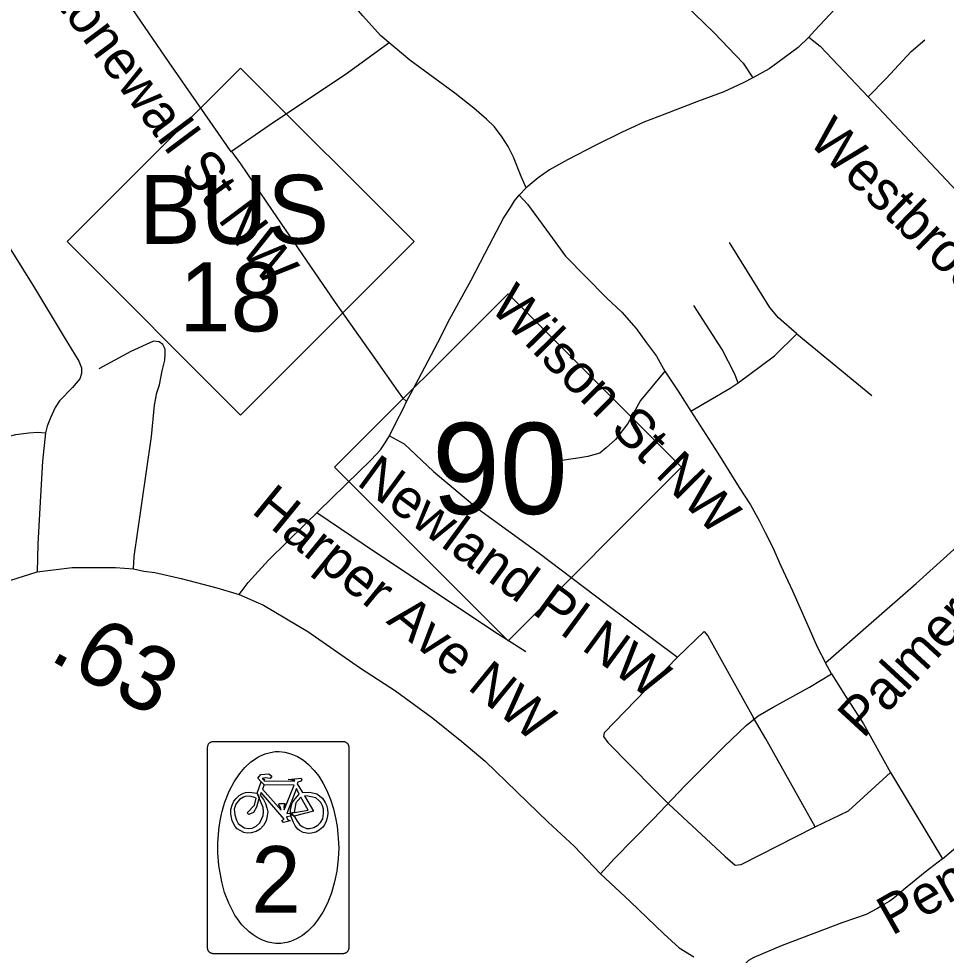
# Model space of a CAD drawing. Extents: x 1159738 to 1321356, y 736314 to 882035.
# Drawn here: x 1249831 to 1251612, y 797430 to 799228 of the extents above; entities that cross this region are included whole.
import ezdxf

# ---------------------------------------------------------------- set-up
doc = ezdxf.new("R2010")
doc.units = 0
for name, color, linetype in [('Exist Road Non-System Type 51', 7, 'Continuous'), ('Exist Road Non-System Type 51 Label', 7, 'Continuous'), ('Exist Road Primary NC Attributed', 7, 'Continuous'), ('Exist Road Primary NC Label', 7, 'Continuous'), ('Exist Road Primary NC Mileage Hundredths English Label', 7, 'Continuous'), ('Exist Road Primary NC Shield Bike CELL', 7, 'Continuous'), ('Exist Road Primary NC Shield Bike NC Label', 7, 'Continuous'), ('Exist Road Primary NC Shield CELL', 7, 'Continuous'), ('Exist Road Primary NC Shield Number Label', 7, 'Continuous')]:
    doc.layers.add(name, color=color, linetype=linetype)

msp = doc.modelspace()

# ---------------------------------------------------------------- linework, layer by layer
at = {"layer": 'Exist Road Non-System Type 51'}
for points in [[(1250542.4, 799181.7), (1250526, 799195.9), (1250491.8, 799233.5), (1250463.4, 799267.7), (1250428.6, 799315.1), (1250364.3, 799402), (1250331.9, 799447.6), (1250304.5, 799488.6), (1250277.2, 799530.6), (1250257.3, 799563.7), (1250239.6, 799597.3), (1250226.5, 799628.1), (1250214, 799664), (1250196.3, 799708.8), (1250181, 799752.1), (1250174.1, 799771.5), (1250163.9, 799786.3), (1250150.2, 799797.7), (1250136, 799809.2), (1250009.4, 799891.4)], [(1250553.7, 799782.1), (1250744.3, 799605.7), (1250914.8, 799441.3), (1251031.8, 799331.7), (1251166.3, 799201.1), (1251221.6, 799142.9), (1251240.1, 799114.8)], [(1250239.1, 798972.7), (1250230.6, 798984.6), (1250120.1, 799144), (1250002.8, 799315.3), (1249992.4, 799337.8), (1249961.1, 799403.3), (1249926.5, 799483.7), (1249874.8, 799599.6), (1249860.7, 799631.3), (1249850, 799657.3), (1249844.3, 799673.4), (1249841.9, 799682.6), (1249836.7, 799703.4)], [(1251562.8, 799420.2), (1251498, 799351.4), (1251407.4, 799256.4), (1251358.9, 799204.9), (1251348.1, 799192.6)], [(1250542.4, 799181.7), (1250462.7, 799123.6), (1250311.8, 799023.4), (1250239.6, 798972.9)], [(1250805.3, 798903.3), (1250795.6, 798925), (1250780.8, 798962.1), (1250771.1, 798982.6), (1250759.1, 799000.8), (1250744.3, 799020.8), (1250729.5, 799035.6), (1250705, 799056.1), (1250668.6, 799085.2), (1250582.2, 799148.8), (1250553.7, 799172.2), (1250542.4, 799181.7)], [(1251348.1, 799192.6), (1251327.4, 799172.8), (1251288.6, 799143.8), (1251271.5, 799132), (1251240.1, 799114.8)], [(1251348.1, 799192.6), (1251369.6, 799175.2), (1251461.8, 799078.4), (1251652, 798876.2), (1251859.6, 798658.7), (1252011.1, 798512.6), (1252100.2, 798429.2), (1252173, 798357.5)], [(1251461.8, 799078.4), (1251496.1, 799113.3), (1251544.2, 799164.9), (1251570.7, 799187.9)], [(1251240.1, 799114.8), (1251222.1, 799104.9), (1251184.5, 799087.8), (1251136.1, 799069.6), (1251071.7, 799045.1), (1251031.3, 799029.7), (1250988.5, 799009.7), (1250939, 798985.2), (1250884.5, 798957.5), (1250850.3, 798938.1), (1250828.1, 798922.7), (1250805.3, 798903.3)], [(1250239.6, 798972.9), (1250257.3, 798949.5), (1250317.6, 798860), (1250383.1, 798764.5), (1250438.9, 798683), (1250512.9, 798578.4), (1250559.6, 798511.7), (1250568, 798500.5), (1250575.4, 798493.1)], [(1250791.9, 798889.1), (1250805.3, 798903.3)], [(1250575.4, 798493.1), (1250598.8, 798536.4), (1250635.8, 798606.4), (1250659.1, 798652), (1250699.5, 798726), (1250734.8, 798793.8), (1250762.1, 798845.4), (1250775.2, 798866), (1250783.2, 798878.5), (1250791.9, 798889.1)], [(1250791.9, 798889.1), (1250807.7, 798872.2), (1250850.4, 798814.7), (1250880.6, 798772.5), (1250959.8, 798692.1), (1250988.7, 798664.5), (1251016.6, 798633.1), (1251036.6, 798605.7), (1251055.4, 798580.1), (1251071.2, 798551.3), (1251096.9, 798512.8), (1251121.1, 798474.7), (1251173.1, 798393.9), (1251214.1, 798328), (1251235.7, 798294.9), (1251252.8, 798264.7), (1251264.2, 798241.9), (1251278.4, 798214.2), (1251294.3, 798177.7), (1251316.5, 798129.9), (1251348.4, 798057.5), (1251364.2, 798022.4), (1251379.6, 797991.5)], [(1249794.5, 798818.1), (1249861.9, 798711.6), (1249918.7, 798616.6), (1249946.8, 798570.8), (1249951.6, 798558), (1249952, 798547.2), (1249948.8, 798536.7), (1249934.4, 798519.9), (1249909.5, 798494.2), (1249901.5, 798481.9), (1249892.2, 798461.8), (1249885.8, 798445.7), (1249883, 798432.9)], [(1251325, 798622.9), (1251289.7, 798653.7), (1251273.2, 798673.4), (1251195.7, 798798.2)], [(1251212.3, 798528.9), (1251205.4, 798546.9), (1251181.5, 798593.1), (1251127.4, 798677.5)], [(1251212.3, 798528.9), (1251281.8, 798580.7), (1251325, 798622.9)], [(1251325, 798622.9), (1251468.6, 798504.9)], [(1250051.6, 798172.1), (1250052.7, 798195.6), (1250067.2, 798292.8), (1250086.2, 798426.2), (1250092.1, 798486.5), (1250096.6, 798510), (1250101.8, 798525.3), (1250107, 798552.1), (1250111.9, 798572.4), (1250112.2, 798583.2), (1250112.6, 798594), (1250108.1, 798602.9), (1250100.7, 798607.8), (1250089.9, 798608.9), (1250046.3, 798589.1), (1249985.3, 798556)], [(1251071.2, 798551.3), (1251024.5, 798495.4), (1251000.5, 798450.9), (1250976.6, 798420.1), (1250959, 798404.2), (1250947, 798393.9), (1250923.6, 798387.6), (1250904.3, 798384.2), (1250865, 798378.5)], [(1251121.1, 798474.7), (1251196.9, 798518.6), (1251212.3, 798528.9)], [(1250543.1, 798427.3), (1250555.3, 798452.2), (1250569.7, 798480.5), (1250575.4, 798493.1)], [(1249640.2, 798368.6), (1249703.3, 798390.3), (1249781.2, 798418.5), (1249825.7, 798430.1), (1249851, 798432.9), (1249868.3, 798434.1), (1249883, 798432.9)], [(1249883, 798432.9), (1249877, 798378.7), (1249871.8, 798289.2), (1249867.8, 798219.4), (1249866.8, 798165.9)], [(1250254.7, 798122.5), (1250271.5, 798145.7), (1250310.6, 798188.5), (1250381.3, 798257.8), (1250484.3, 798358.2), (1250508.1, 798381.5), (1250525.6, 798400.5), (1250534.9, 798413.9), (1250543.1, 798427.3)], [(1250543.1, 798427.3), (1250571, 798411.7), (1250627.2, 798359.1), (1250713.9, 798286.6), (1250830.2, 798201.8), (1250959.7, 798104), (1251095.8, 798002.1)], [(1251379.6, 797991.5), (1251467.3, 798068.5), (1251553.8, 798143.7), (1251652.3, 798233), (1251716, 798290.3)], [(1250403.5, 798280.2), (1250492.3, 798219.8), (1250743.4, 798052.6), (1250805, 798013.5)], [(1251095.8, 798002.1), (1251147.1, 798051.7), (1251154.2, 798043.4), (1251241.9, 797885.8)], [(1251095.8, 798002.1), (1250955.3, 797857.3), (1250954.1, 797850.2), (1250962.4, 797838.3), (1251050, 797749.4), (1251078.4, 797721)], [(1251391.1, 797970.1), (1251379.6, 797991.5)], [(1251604.6, 797615.2), (1251706.4, 797701.4), (1251802.6, 797785.8), (1251884.5, 797857.9), (1251988.7, 797956.5), (1252007.4, 797975.2)], [(1250948.1, 797586.2), (1250974.3, 797615.3), (1251050, 797692.3), (1251109.9, 797755.6), (1251185.1, 797830.8), (1251227.6, 797871.5), (1251250.4, 797889.7), (1251279.5, 797906.3), (1251348.9, 797945), (1251391.1, 797970.1)], [(1251391.1, 797970.1), (1251418.2, 797927.7), (1251452.6, 797874.4), (1251504.7, 797780.7), (1251584, 797649.1), (1251604.6, 797615.2)], [(1251360.2, 797676.4), (1251265.4, 797845.9), (1251241.9, 797885.8)], [(1251360.2, 797676.4), (1251424.1, 797707.2), (1251504.7, 797780.7)], [(1251078.4, 797721), (1251187.2, 797619.5), (1251206.2, 797602.9), (1251218, 797604.1), (1251360.2, 797676.4)], [(1251604.6, 797615.2), (1251571.4, 797589.3), (1251529.8, 797555.4), (1251511.3, 797539.4), (1251502.3, 797533), (1251488.9, 797525.3), (1251478.6, 797518.9), (1251458.1, 797508.6), (1251413.3, 797493.2), (1251296.8, 797449), (1251242.4, 797426), (1251232.1, 797420.2), (1251223.8, 797411.9), (1251213, 797392.2)]]:
    msp.add_lwpolyline(points, dxfattribs=at)
at = {"layer": 'Exist Road Primary NC Attributed'}
msp.add_lwpolyline([(1249767.1, 798135), (1249866.8, 798165.9), (1249934, 798174.6), (1250016.9, 798174.6), (1250051.6, 798172.1), (1250071.6, 798167.6), (1250092.8, 798165.1), (1250143.2, 798153.7), (1250211.8, 798135.5), (1250254.7, 798122.5), (1250301.3, 798101.9), (1250386.2, 798051.6), (1250487.4, 797981), (1250554.7, 797937.5), (1250626.4, 797885.3), (1250682.2, 797840.5), (1250726.6, 797802.6), (1250787.7, 797744), (1250847.7, 797685.9), (1250897.5, 797639.6), (1250948.1, 797586.2), (1251005.1, 797533), (1251069.6, 797470.9), (1251099.3, 797444.2), (1251127, 797427)], dxfattribs=at)
at = {"layer": 'Exist Road Primary NC Shield Bike CELL'}
for points in [[(1250203.9, 797840.5), (1250204.7, 797840.5), (1250237.7, 797840.5), (1250421.1, 797840.5), (1250454.1, 797840.5), (1250455.3, 797840.4), (1250455.9, 797840.3), (1250456.7, 797840.2), (1250457.4, 797840), (1250458.1, 797839.7), (1250459.4, 797839), (1250460, 797838.6), (1250460.7, 797838.2), (1250461.4, 797837.6), (1250462.3, 797836.6), (1250462.9, 797835.8), (1250463.2, 797835.3), (1250463.4, 797835), (1250463.7, 797834.5), (1250463.9, 797834), (1250464.1, 797833.6), (1250464.4, 797832.8), (1250464.6, 797831.9), (1250464.7, 797831), (1250464.8, 797830.6), (1250464.8, 797830.2), (1250464.8, 797796.8), (1250464.8, 797476.9), (1250464.8, 797443.8), (1250464.7, 797442.6), (1250464.6, 797442), (1250464.5, 797441.2), (1250464.3, 797440.5), (1250464, 797439.8), (1250463.3, 797438.5), (1250463, 797437.9), (1250462.5, 797437.3), (1250461.9, 797436.5), (1250461.4, 797436.1), (1250460.9, 797435.6), (1250460.5, 797435.3), (1250460.1, 797435), (1250459.6, 797434.7), (1250459.3, 797434.5), (1250458.8, 797434.2), (1250457.9, 797433.8), (1250457.1, 797433.6), (1250456.2, 797433.3), (1250455.8, 797433.3), (1250455.3, 797433.2), (1250454.9, 797433.1), (1250454.6, 797433.1), (1250454, 797433.1), (1250421, 797433.1), (1250237.7, 797433.1), (1250204.7, 797433.1), (1250204.1, 797433.1), (1250203.5, 797433.2), (1250202.9, 797433.3), (1250202.1, 797433.4), (1250201.4, 797433.6), (1250200.7, 797433.9), (1250200, 797434.3), (1250199.4, 797434.6), (1250198.8, 797435), (1250198.1, 797435.4), (1250197.8, 797435.7), (1250197.4, 797436), (1250197.2, 797436.3), (1250196.8, 797436.7), (1250196.4, 797437.1), (1250196, 797437.6), (1250195.7, 797438), (1250195.5, 797438.5), (1250195.2, 797439), (1250194.9, 797439.5), (1250194.7, 797440.1), (1250194.6, 797440.4), (1250194.5, 797440.7), (1250194.4, 797440.9), (1250194.4, 797441.1), (1250194.3, 797441.3), (1250194.2, 797441.6), (1250194.2, 797441.8), (1250194.1, 797442.1), (1250194.1, 797442.3), (1250194.1, 797442.6), (1250194, 797442.8), (1250194, 797443), (1250194, 797443.7), (1250193.9, 797476.8), (1250193.9, 797796.8), (1250194, 797829.8), (1250194.1, 797831), (1250194.2, 797831.6), (1250194.3, 797832.4), (1250194.5, 797833.1), (1250194.8, 797833.8), (1250195.5, 797835.1), (1250195.8, 797835.7), (1250196.3, 797836.4), (1250196.9, 797837.1), (1250197.9, 797838), (1250198.7, 797838.6), (1250199.2, 797838.9), (1250199.5, 797839.1), (1250200, 797839.4), (1250200.5, 797839.6), (1250200.9, 797839.8), (1250201.7, 797840.1), (1250202.6, 797840.3), (1250203.5, 797840.4)], [(1250329.4, 797452.6), (1250324.7, 797452.8), (1250320.3, 797453.2), (1250310.4, 797454.9), (1250299.1, 797459), (1250292.6, 797462.2), (1250287.3, 797465.2), (1250281.6, 797469), (1250273.6, 797474.9), (1250259.9, 797488.8), (1250246.4, 797506.8), (1250234.6, 797530), (1250226.3, 797550.8), (1250221.1, 797571.3), (1250215.4, 797602.1), (1250213.6, 797626.5), (1250213.4, 797638.4), (1250213.6, 797647.1), (1250213.9, 797653.2), (1250214.6, 797662.6), (1250216, 797676.9), (1250218.7, 797691.5), (1250220.7, 797700.9), (1250222, 797706.1), (1250224.7, 797715.8), (1250227.3, 797724.2), (1250235.2, 797744.8), (1250245, 797763.3), (1250255.8, 797778.9), (1250265.3, 797790.6), (1250276.8, 797801.4), (1250285.7, 797807.4), (1250290.3, 797810.2), (1250295.6, 797813), (1250304.2, 797816.9), (1250314.5, 797819.5), (1250323.9, 797821), (1250331.6, 797821.2), (1250342.4, 797820.1), (1250353.8, 797817), (1250366.8, 797811.4), (1250378.1, 797804.4), (1250387.8, 797796.2), (1250398.5, 797785.1), (1250407.2, 797773.8), (1250415.8, 797759.9), (1250422.9, 797746.3), (1250430, 797729), (1250435.6, 797711), (1250439.6, 797693.9), (1250442.6, 797677.3), (1250444.1, 797662.8), (1250444.7, 797654.6), (1250445.6, 797635.7), (1250444.7, 797615.3), (1250442, 797591.7), (1250437.7, 797571.1), (1250431.9, 797550.2), (1250424.1, 797530), (1250415, 797512.5), (1250406.4, 797499.3), (1250397.6, 797487.9), (1250386.3, 797476.1), (1250376, 797467.9), (1250364.8, 797461.3), (1250353.3, 797456.5), (1250346.2, 797454.5), (1250342.1, 797453.8), (1250338.6, 797453.1), (1250334.7, 797452.9)], [(1250348.8, 797767.3), (1250372.9, 797770.1), (1250374.8, 797768.3), (1250373.3, 797764.6), (1250367.4, 797762.7), (1250365.8, 797759.5), (1250375.9, 797742.4), (1250390.4, 797743.1), (1250403.3, 797740.2), (1250414.5, 797731.6), (1250419.9, 797723.1), (1250422.4, 797718.4), (1250424.3, 797710.7), (1250424.6, 797702.5), (1250423.6, 797693.9), (1250421.8, 797687.5), (1250418.2, 797680.6), (1250414.7, 797675.4), (1250407.9, 797670), (1250401.8, 797666.4), (1250393.4, 797664.3), (1250388.1, 797664.1), (1250377.3, 797665.8), (1250370.5, 797669.3), (1250367.1, 797672.1), (1250361.9, 797678.6), (1250358.6, 797684.7), (1250353.9, 797696.9), (1250352.9, 797702.8), (1250360.2, 797697.4), (1250366.1, 797687.6), (1250370.2, 797680.9), (1250375.5, 797677.1), (1250383.7, 797673.7), (1250389.8, 797673.6), (1250398, 797675.4), (1250405.5, 797679.7), (1250410.9, 797685), (1250415.2, 797692.1), (1250416.6, 797702.2), (1250416.4, 797710.3), (1250414.5, 797717.1), (1250411, 797723.2), (1250407.4, 797727.4), (1250401.5, 797732), (1250395.7, 797733.8), (1250386.4, 797735.6), (1250379.9, 797736.2), (1250397.4, 797706.7), (1250360.2, 797697.4), (1250352.9, 797702.8), (1250387.1, 797708.9), (1250372.8, 797733.4), (1250363, 797722.8), (1250360.1, 797704.2), (1250352.9, 797702.8), (1250353.2, 797710.6), (1250356.4, 797722.4), (1250361.8, 797730.5), (1250369.6, 797739.5), (1250364.7, 797750), (1250345.9, 797702), (1250353, 797702.8), (1250353.9, 797696.9), (1250345.5, 797695.9), (1250347.3, 797690.7), (1250352.3, 797688), (1250339.8, 797685.1), (1250336.7, 797689), (1250341.2, 797691.5), (1250296.5, 797742.5), (1250294.8, 797737.7), (1250301, 797729.4), (1250305.2, 797721.3), (1250307.9, 797712.8), (1250309.3, 797705.3), (1250308.5, 797697.8), (1250306.5, 797688), (1250301.5, 797679), (1250294.7, 797672.3), (1250286.9, 797667.5), (1250277.3, 797665.2), (1250270.3, 797664.6), (1250263.2, 797665.5), (1250250.9, 797673), (1250246.9, 797677.5), (1250241.2, 797687.9), (1250238.7, 797700.9), (1250238.6, 797710.1), (1250240.9, 797718.2), (1250244.5, 797725.6), (1250248.7, 797730.9), (1250254.8, 797736.8), (1250260.1, 797740.2), (1250266.9, 797742.3), (1250273.9, 797742.9), (1250289.2, 797741.2), (1250292.7, 797733), (1250288.1, 797714.1), (1250282, 797704.1), (1250273.2, 797700), (1250269.7, 797703.5), (1250283.9, 797718), (1250287, 797731.7), (1250283.8, 797733.1), (1250277.8, 797735.1), (1250268.2, 797735.3), (1250262.8, 797733.7), (1250255.4, 797729.3), (1250248.3, 797720.1), (1250245.2, 797710.4), (1250246.5, 797699.7), (1250249.2, 797689.7), (1250252.7, 797683.3), (1250257.7, 797679.4), (1250265, 797674.9), (1250271.5, 797673.7), (1250279.5, 797674.2), (1250287.3, 797677.6), (1250294, 797684.4), (1250298.3, 797692.5), (1250300.8, 797698.3), (1250301.4, 797705.7), (1250300.4, 797713.6), (1250296.6, 797722.6), (1250289.2, 797741.2), (1250296.9, 797763), (1250302.3, 797757.3), (1250299.3, 797748.8), (1250335, 797708.9), (1250333.9, 797714), (1250330.2, 797720.3), (1250331.9, 797721.7), (1250342.1, 797721.7), (1250340.2, 797714.4), (1250341.2, 797709.2), (1250360.1, 797756.9), (1250302.3, 797757.3), (1250296.9, 797763), (1250290.3, 797770.1), (1250296, 797776.8), (1250311.3, 797778.7), (1250317.4, 797774), (1250314.1, 797769.7), (1250304.8, 797770.7), (1250298.4, 797769.3), (1250299.9, 797768), (1250303.1, 797768), (1250301.7, 797764.8), (1250360.9, 797764.2), (1250361.3, 797765.7)]]:
    msp.add_lwpolyline(points, close=True, dxfattribs=at)
at = {"layer": 'Exist Road Primary NC Shield CELL'}
for points in [[(1249924.2, 798800.3), (1250257.2, 799133.3), (1250590.2, 798800.3), (1250257.2, 798467.3)], [(1250437.7, 798367), (1250770.7, 798700), (1251103.7, 798367), (1250770.7, 798034)]]:
    msp.add_lwpolyline(points, close=True, dxfattribs=at)

# ---------------------------------------------------------------- texts
at = {"layer": 'Exist Road Non-System Type 51 Label'}
for s, rotation, p in [('Stonewall St NW', 306.8067, (1249861.4, 799311.4)), ('Westbrook St NW', 315.9222, (1251344, 798991.7)), ('Wilson St NW', 314.768, (1250733.2, 798672.3)), ('Newland Pl NW', 323.7555, (1250477.7, 798334.7)), ('Palmer St NW', 47.3386, (1251452.3, 797844.3)), ('Pennton Ave NW', 29.6062, (1251507.4, 797466.8)), ('Hibriten Ave SW', 313.5544, (1249526.4, 797411))]:
    msp.add_text(s, height=75, rotation=rotation, dxfattribs=at).set_placement(p)
at = {"layer": 'Exist Road Primary NC Label'}
msp.add_text('Harper Ave NW', height=75, rotation=320.7986, dxfattribs=at).set_placement((1250275.9, 798280.9))
at = {"layer": 'Exist Road Primary NC Mileage Hundredths English Label'}
msp.add_text('.63', height=125, rotation=330.8023, dxfattribs=at).set_placement((1249887.1, 797999.2))
at = {"layer": 'Exist Road Primary NC Shield Bike NC Label'}
msp.add_text('2', height=127.5, dxfattribs=at).set_placement((1250277.7, 797512.1))
at = {"layer": 'Exist Road Primary NC Shield Number Label'}
for s, height, p in [('BUS', 132.5, (1250062.5, 798795.9)), ('18', 132.5, (1250139.6, 798627.9)), ('90', 175, (1250624.8, 798277.3))]:
    msp.add_text(s, height=height, dxfattribs=at).set_placement(p)

doc.saveas('drawing.dxf')
